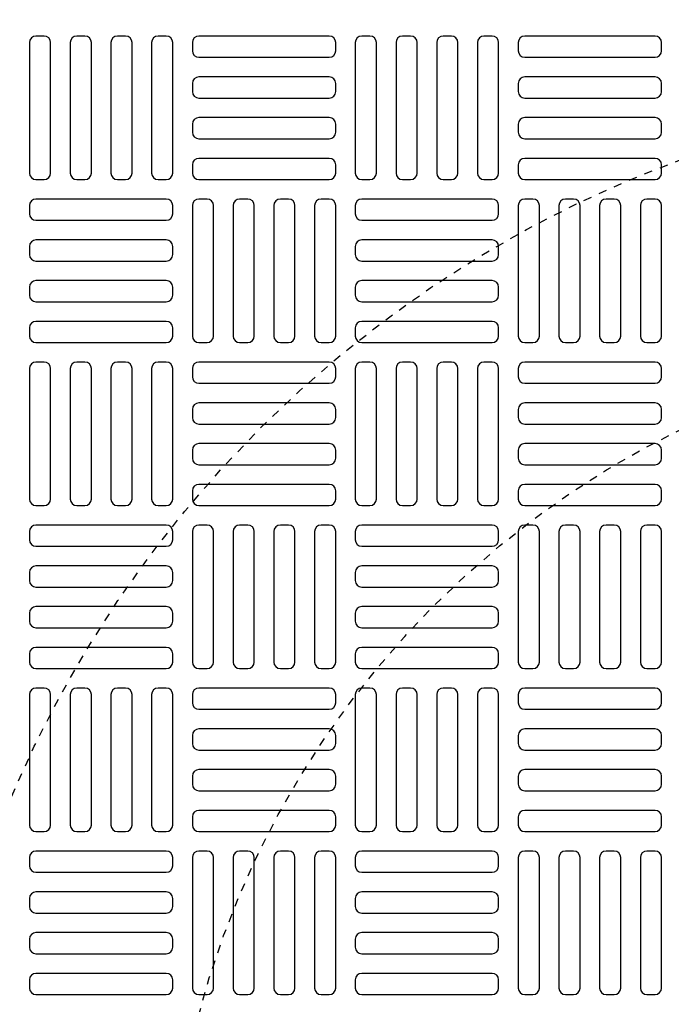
# Model space of a CAD drawing. Extents: x -169 to 6736, y -208 to 3022.
# Tile 467 of 656: x 1858 to 1866, y 1320 to 1332. Entities that reach past the tile are written whole.
import ezdxf

# ---------------------------------------------------------------- set-up
doc = ezdxf.new("R2010")
doc.units = 0
doc.header["$MEASUREMENT"] = 0
doc.header["$PDSIZE"] = 1
doc.linetypes.add('HIDDEN2', pattern=[0.28125, 0.1875, -0.09375])
doc.layers.get('DEFPOINTS').update_dxf_attribs({"linetype": 'CONTINUOUS'})
for name, color, linetype in [('DIM', 3, 'CONTINUOUS'), ('TANK-MANHOLE-COVER-40', 2, 'CONTINUOUS'), ('TANK-MANHOLE-COVER-HATCH-40', 252, 'CONTINUOUS')]:
    doc.layers.add(name, color=color, linetype=linetype)
doc.styles.add('SIMPLEX', font='simplex')
doc.dimstyles.new('DIM64', dxfattribs={"dimscale": 64, "dimtxt": 0.09375, "dimasz": 0.09375, "dimexe": 0.0625, "dimexo": 0.0625, "dimgap": 0.046875, "dimtad": 1, "dimdec": 4, "dimzin": 3, "dimdsep": 46, "dimlunit": 4, "dimtxsty": 'SIMPLEX', "dimcen": 0, "dimclrd": 256, "dimclre": 256, "dimclrt": 256, "dimadec": 0, "dimazin": 0, "dimtfac": 1, "dimtdec": 4, "dimtmove": 0, "dimatfit": 3, "dimfxl": 1, "dimfrac": 2, "dimtolj": 1, "dimtzin": 0, "dimarcsym": 0})

# ---------------------------------------------------------------- blocks, each defined once
blk = doc.blocks.new('*D33')
at = {"layer": 'DEFPOINTS', "color": 0, "transparency": 16777216}
for p in [(1800.266, 1380.018), (2061.773, 1380.018), (2061.773, 1254.018)]:
    blk.add_point(p, dxfattribs=at)
at = {"layer": 'DIM', "lineweight": -2, "transparency": 16777216}
for p, q in [((1804.266, 1380.018), (2065.773, 1380.018)), ((2061.773, 1260.018), (2061.773, 1374.018))]:
    blk.add_line(p, q, dxfattribs=at)
at = {"layer": 'DIM', "transparency": 16777216}
for points in [[(2060.773, 1374.018), (2062.773, 1374.018), (2061.773, 1380.018)], [(2060.773, 1260.018), (2062.773, 1260.018), (2061.773, 1254.018)]]:
    blk.add_solid(points, dxfattribs=at)
at = {"layer": 'DIM', "transparency": 16777216, "insert": (2055.201, 1317.018), "char_height": 6, "attachment_point": 5, "rotation": 90, "style": 'SIMPLEX'}
blk.add_mtext('\\A1;10\'-6"', dxfattribs=at)

msp = doc.modelspace()

# ---------------------------------------------------------------- linework, layer by layer
at = {"layer": 'DEFPOINTS', "color": 8, "linetype": 'HIDDEN2', "ltscale": 0.125}
msp.add_circle((1871.12278, 1317.01762), 14, dxfattribs=at)
msp.add_circle((1871.12278, 1317.01762), 14, dxfattribs=at)
at = {"layer": 'DEFPOINTS', "color": 8, "linetype": 'HIDDEN2', "ltscale": 0.5}
msp.add_circle((1871.12278, 1317.01762), 11, dxfattribs=at)
msp.add_circle((1871.12278, 1317.01762), 11, dxfattribs=at)
at = {"layer": 'TANK-MANHOLE-COVER-40', "color": 4, "linetype": 'Continuous'}
msp.add_circle((1871.12201, 1317.01762), 22.63902, dxfattribs=at)
at = {"layer": 'TANK-MANHOLE-COVER-40', "color": 1, "linetype": 'Continuous'}
msp.add_circle((1871.12201, 1317.01762), 22.44094, dxfattribs=at)
at = {"layer": 'TANK-MANHOLE-COVER-40', "color": 2, "linetype": 'Continuous'}
msp.add_circle((1871.12201, 1317.01762), 21.65354, dxfattribs=at)
at = {"layer": 'TANK-MANHOLE-COVER-HATCH-40', "linetype": 'Continuous', "flags": 128}
for points in [[(1858.62201, 1329.93101, 0.41421356), (1858.70075, 1330.00975), (1858.70075, 1331.58455, 0.41421356), (1858.62201, 1331.66329), (1858.52359, 1331.66329, 0.41421356), (1858.44485, 1331.58455), (1858.44485, 1330.00975, 0.41421356), (1858.52359, 1329.93101)], [(1859.11414, 1329.93101, 0.41421356), (1859.19288, 1330.00975), (1859.19288, 1331.58455, 0.41421356), (1859.11414, 1331.66329), (1859.01571, 1331.66329, 0.41421356), (1858.93697, 1331.58455), (1858.93697, 1330.00975, 0.41421356), (1859.01571, 1329.93101)], [(1859.60627, 1329.93101, 0.41421356), (1859.68501, 1330.00975), (1859.68501, 1331.58455, 0.41421356), (1859.60627, 1331.66329), (1859.50784, 1331.66329, 0.41421356), (1859.4291, 1331.58455), (1859.4291, 1330.00975, 0.41421356), (1859.50784, 1329.93101)], [(1860.09839, 1329.93101, 0.41421356), (1860.17713, 1330.00975), (1860.17713, 1331.58455, 0.41421356), (1860.09839, 1331.66329), (1859.99997, 1331.66329, 0.41421356), (1859.92123, 1331.58455), (1859.92123, 1330.00975, 0.41421356), (1859.99997, 1329.93101)], [(1860.41335, 1331.48613, 0.41421356), (1860.49209, 1331.40739), (1862.0669, 1331.40739, 0.41421356), (1862.14564, 1331.48613), (1862.14564, 1331.58455, 0.41421356), (1862.0669, 1331.66329), (1860.49209, 1331.66329, 0.41421356), (1860.41335, 1331.58455)], [(1862.55902, 1329.93101, 0.41421356), (1862.63776, 1330.00975), (1862.63776, 1331.58455, 0.41421356), (1862.55902, 1331.66329), (1862.4606, 1331.66329, 0.41421356), (1862.38186, 1331.58455), (1862.38186, 1330.00975, 0.41421356), (1862.4606, 1329.93101)], [(1863.05115, 1329.93101, 0.41421356), (1863.12989, 1330.00975), (1863.12989, 1331.58455, 0.41421356), (1863.05115, 1331.66329), (1862.95272, 1331.66329, 0.41421356), (1862.87398, 1331.58455), (1862.87398, 1330.00975, 0.41421356), (1862.95272, 1329.93101)], [(1863.54327, 1329.93101, 0.41421356), (1863.62201, 1330.00975), (1863.62201, 1331.58455, 0.41421356), (1863.54327, 1331.66329), (1863.44485, 1331.66329, 0.41421356), (1863.36611, 1331.58455), (1863.36611, 1330.00975, 0.41421356), (1863.44485, 1329.93101)], [(1864.0354, 1329.93101, 0.41421356), (1864.11414, 1330.00975), (1864.11414, 1331.58455, 0.41421356), (1864.0354, 1331.66329), (1863.93697, 1331.66329, 0.41421356), (1863.85823, 1331.58455), (1863.85823, 1330.00975, 0.41421356), (1863.93697, 1329.93101)], [(1864.35036, 1331.48613, 0.41421356), (1864.4291, 1331.40739), (1866.0039, 1331.40739, 0.41421356), (1866.08264, 1331.48613), (1866.08264, 1331.58455, 0.41421356), (1866.0039, 1331.66329), (1864.4291, 1331.66329, 0.41421356), (1864.35036, 1331.58455)], [(1860.41335, 1330.994, 0.41421356), (1860.49209, 1330.91526), (1862.0669, 1330.91526, 0.41421356), (1862.14564, 1330.994), (1862.14564, 1331.09243, 0.41421356), (1862.0669, 1331.17117), (1860.49209, 1331.17117, 0.41421356), (1860.41335, 1331.09243)], [(1864.35036, 1330.994, 0.41421356), (1864.4291, 1330.91526), (1866.0039, 1330.91526, 0.41421356), (1866.08264, 1330.994), (1866.08264, 1331.09243, 0.41421356), (1866.0039, 1331.17117), (1864.4291, 1331.17117, 0.41421356), (1864.35036, 1331.09243)], [(1860.41335, 1330.50188, 0.41421356), (1860.49209, 1330.42314), (1862.0669, 1330.42314, 0.41421356), (1862.14564, 1330.50188), (1862.14564, 1330.6003, 0.41421356), (1862.0669, 1330.67904), (1860.49209, 1330.67904, 0.41421356), (1860.41335, 1330.6003)], [(1864.35036, 1330.50188, 0.41421356), (1864.4291, 1330.42314), (1866.0039, 1330.42314, 0.41421356), (1866.08264, 1330.50188), (1866.08264, 1330.6003, 0.41421356), (1866.0039, 1330.67904), (1864.4291, 1330.67904, 0.41421356), (1864.35036, 1330.6003)], [(1860.41335, 1330.00975, 0.41421356), (1860.49209, 1329.93101), (1862.0669, 1329.93101, 0.41421356), (1862.14564, 1330.00975), (1862.14564, 1330.10818, 0.41421356), (1862.0669, 1330.18692), (1860.49209, 1330.18692, 0.41421356), (1860.41335, 1330.10818)], [(1864.35036, 1330.00975, 0.41421356), (1864.4291, 1329.93101), (1866.0039, 1329.93101, 0.41421356), (1866.08264, 1330.00975), (1866.08264, 1330.10818, 0.41421356), (1866.0039, 1330.18692), (1864.4291, 1330.18692, 0.41421356), (1864.35036, 1330.10818)], [(1860.17713, 1329.61605, 0.41421356), (1860.09839, 1329.69479), (1858.52359, 1329.69479, 0.41421356), (1858.44485, 1329.61605), (1858.44485, 1329.51762, 0.41421356), (1858.52359, 1329.43888), (1860.09839, 1329.43888, 0.41421356), (1860.17713, 1329.51762)], [(1860.59052, 1327.96251, 0.41421356), (1860.66926, 1328.04125), (1860.66926, 1329.61605, 0.41421356), (1860.59052, 1329.69479), (1860.49209, 1329.69479, 0.41421356), (1860.41335, 1329.61605), (1860.41335, 1328.04125, 0.41421356), (1860.49209, 1327.96251)], [(1861.08264, 1327.96251, 0.41421356), (1861.16138, 1328.04125), (1861.16138, 1329.61605, 0.41421356), (1861.08264, 1329.69479), (1860.98422, 1329.69479, 0.41421356), (1860.90548, 1329.61605), (1860.90548, 1328.04125, 0.41421356), (1860.98422, 1327.96251)], [(1861.57477, 1327.96251, 0.41421356), (1861.65351, 1328.04125), (1861.65351, 1329.61605, 0.41421356), (1861.57477, 1329.69479), (1861.47634, 1329.69479, 0.41421356), (1861.3976, 1329.61605), (1861.3976, 1328.04125, 0.41421356), (1861.47634, 1327.96251)], [(1862.0669, 1327.96251, 0.41421356), (1862.14564, 1328.04125), (1862.14564, 1329.61605, 0.41421356), (1862.0669, 1329.69479), (1861.96847, 1329.69479, 0.41421356), (1861.88973, 1329.61605), (1861.88973, 1328.04125, 0.41421356), (1861.96847, 1327.96251)], [(1864.11414, 1329.61605, 0.41421356), (1864.0354, 1329.69479), (1862.4606, 1329.69479, 0.41421356), (1862.38186, 1329.61605), (1862.38186, 1329.51762, 0.41421356), (1862.4606, 1329.43888), (1864.0354, 1329.43888, 0.41421356), (1864.11414, 1329.51762)], [(1864.52752, 1327.96251, 0.41421356), (1864.60627, 1328.04125), (1864.60627, 1329.61605, 0.41421356), (1864.52752, 1329.69479), (1864.4291, 1329.69479, 0.41421356), (1864.35036, 1329.61605), (1864.35036, 1328.04125, 0.41421356), (1864.4291, 1327.96251)], [(1865.01965, 1327.96251, 0.41421356), (1865.09839, 1328.04125), (1865.09839, 1329.61605, 0.41421356), (1865.01965, 1329.69479), (1864.92123, 1329.69479, 0.41421356), (1864.84249, 1329.61605), (1864.84249, 1328.04125, 0.41421356), (1864.92123, 1327.96251)], [(1865.51178, 1327.96251, 0.41421356), (1865.59052, 1328.04125), (1865.59052, 1329.61605, 0.41421356), (1865.51178, 1329.69479), (1865.41335, 1329.69479, 0.41421356), (1865.33461, 1329.61605), (1865.33461, 1328.04125, 0.41421356), (1865.41335, 1327.96251)], [(1866.0039, 1327.96251, 0.41421356), (1866.08264, 1328.04125), (1866.08264, 1329.61605, 0.41421356), (1866.0039, 1329.69479), (1865.90548, 1329.69479, 0.41421356), (1865.82674, 1329.61605), (1865.82674, 1328.04125, 0.41421356), (1865.90548, 1327.96251)], [(1860.17713, 1329.12392, 0.41421356), (1860.09839, 1329.20266), (1858.52359, 1329.20266, 0.41421356), (1858.44485, 1329.12392), (1858.44485, 1329.0255, 0.41421356), (1858.52359, 1328.94676), (1860.09839, 1328.94676, 0.41421356), (1860.17713, 1329.0255)], [(1864.11414, 1329.12392, 0.41421356), (1864.0354, 1329.20266), (1862.4606, 1329.20266, 0.41421356), (1862.38186, 1329.12392), (1862.38186, 1329.0255, 0.41421356), (1862.4606, 1328.94676), (1864.0354, 1328.94676, 0.41421356), (1864.11414, 1329.0255)], [(1860.17713, 1328.6318, 0.41421356), (1860.09839, 1328.71054), (1858.52359, 1328.71054, 0.41421356), (1858.44485, 1328.6318), (1858.44485, 1328.53337, 0.41421356), (1858.52359, 1328.45463), (1860.09839, 1328.45463, 0.41421356), (1860.17713, 1328.53337)], [(1864.11414, 1328.6318, 0.41421356), (1864.0354, 1328.71054), (1862.4606, 1328.71054, 0.41421356), (1862.38186, 1328.6318), (1862.38186, 1328.53337, 0.41421356), (1862.4606, 1328.45463), (1864.0354, 1328.45463, 0.41421356), (1864.11414, 1328.53337)], [(1860.17713, 1328.13967, 0.41421356), (1860.09839, 1328.21841), (1858.52359, 1328.21841, 0.41421356), (1858.44485, 1328.13967), (1858.44485, 1328.04125, 0.41421356), (1858.52359, 1327.96251), (1860.09839, 1327.96251, 0.41421356), (1860.17713, 1328.04125)], [(1864.11414, 1328.13967, 0.41421356), (1864.0354, 1328.21841), (1862.4606, 1328.21841, 0.41421356), (1862.38186, 1328.13967), (1862.38186, 1328.04125, 0.41421356), (1862.4606, 1327.96251), (1864.0354, 1327.96251, 0.41421356), (1864.11414, 1328.04125)], [(1858.62201, 1325.994, 0.41421356), (1858.70075, 1326.07274), (1858.70075, 1327.64755, 0.41421356), (1858.62201, 1327.72629), (1858.52359, 1327.72629, 0.41421356), (1858.44485, 1327.64755), (1858.44485, 1326.07274, 0.41421356), (1858.52359, 1325.994)], [(1859.11414, 1325.994, 0.41421356), (1859.19288, 1326.07274), (1859.19288, 1327.64755, 0.41421356), (1859.11414, 1327.72629), (1859.01571, 1327.72629, 0.41421356), (1858.93697, 1327.64755), (1858.93697, 1326.07274, 0.41421356), (1859.01571, 1325.994)], [(1859.60627, 1325.994, 0.41421356), (1859.68501, 1326.07274), (1859.68501, 1327.64755, 0.41421356), (1859.60627, 1327.72629), (1859.50784, 1327.72629, 0.41421356), (1859.4291, 1327.64755), (1859.4291, 1326.07274, 0.41421356), (1859.50784, 1325.994)], [(1860.09839, 1325.994, 0.41421356), (1860.17713, 1326.07274), (1860.17713, 1327.64755, 0.41421356), (1860.09839, 1327.72629), (1859.99997, 1327.72629, 0.41421356), (1859.92123, 1327.64755), (1859.92123, 1326.07274, 0.41421356), (1859.99997, 1325.994)], [(1860.41335, 1327.54912, 0.41421356), (1860.49209, 1327.47038), (1862.0669, 1327.47038, 0.41421356), (1862.14564, 1327.54912), (1862.14564, 1327.64755, 0.41421356), (1862.0669, 1327.72629), (1860.49209, 1327.72629, 0.41421356), (1860.41335, 1327.64755)], [(1862.55902, 1325.994, 0.41421356), (1862.63776, 1326.07274), (1862.63776, 1327.64755, 0.41421356), (1862.55902, 1327.72629), (1862.4606, 1327.72629, 0.41421356), (1862.38186, 1327.64755), (1862.38186, 1326.07274, 0.41421356), (1862.4606, 1325.994)], [(1863.05115, 1325.994, 0.41421356), (1863.12989, 1326.07274), (1863.12989, 1327.64755, 0.41421356), (1863.05115, 1327.72629), (1862.95272, 1327.72629, 0.41421356), (1862.87398, 1327.64755), (1862.87398, 1326.07274, 0.41421356), (1862.95272, 1325.994)], [(1863.54327, 1325.994, 0.41421356), (1863.62201, 1326.07274), (1863.62201, 1327.64755, 0.41421356), (1863.54327, 1327.72629), (1863.44485, 1327.72629, 0.41421356), (1863.36611, 1327.64755), (1863.36611, 1326.07274, 0.41421356), (1863.44485, 1325.994)], [(1864.0354, 1325.994, 0.41421356), (1864.11414, 1326.07274), (1864.11414, 1327.64755, 0.41421356), (1864.0354, 1327.72629), (1863.93697, 1327.72629, 0.41421356), (1863.85823, 1327.64755), (1863.85823, 1326.07274, 0.41421356), (1863.93697, 1325.994)], [(1864.35036, 1327.54912, 0.41421356), (1864.4291, 1327.47038), (1866.0039, 1327.47038, 0.41421356), (1866.08264, 1327.54912), (1866.08264, 1327.64755, 0.41421356), (1866.0039, 1327.72629), (1864.4291, 1327.72629, 0.41421356), (1864.35036, 1327.64755)], [(1860.41335, 1327.05699, 0.41421356), (1860.49209, 1326.97825), (1862.0669, 1326.97825, 0.41421356), (1862.14564, 1327.05699), (1862.14564, 1327.15542, 0.41421356), (1862.0669, 1327.23416), (1860.49209, 1327.23416, 0.41421356), (1860.41335, 1327.15542)], [(1864.35036, 1327.05699, 0.41421356), (1864.4291, 1326.97825), (1866.0039, 1326.97825, 0.41421356), (1866.08264, 1327.05699), (1866.08264, 1327.15542, 0.41421356), (1866.0039, 1327.23416), (1864.4291, 1327.23416, 0.41421356), (1864.35036, 1327.15542)], [(1860.41335, 1326.56487, 0.41421356), (1860.49209, 1326.48613), (1862.0669, 1326.48613, 0.41421356), (1862.14564, 1326.56487), (1862.14564, 1326.66329, 0.41421356), (1862.0669, 1326.74203), (1860.49209, 1326.74203, 0.41421356), (1860.41335, 1326.66329)], [(1864.35036, 1326.56487, 0.41421356), (1864.4291, 1326.48613), (1866.0039, 1326.48613, 0.41421356), (1866.08264, 1326.56487), (1866.08264, 1326.66329, 0.41421356), (1866.0039, 1326.74203), (1864.4291, 1326.74203, 0.41421356), (1864.35036, 1326.66329)], [(1860.41335, 1326.07274, 0.41421356), (1860.49209, 1325.994), (1862.0669, 1325.994, 0.41421356), (1862.14564, 1326.07274), (1862.14564, 1326.17117, 0.41421356), (1862.0669, 1326.24991), (1860.49209, 1326.24991, 0.41421356), (1860.41335, 1326.17117)], [(1864.35036, 1326.07274, 0.41421356), (1864.4291, 1325.994), (1866.0039, 1325.994, 0.41421356), (1866.08264, 1326.07274), (1866.08264, 1326.17117, 0.41421356), (1866.0039, 1326.24991), (1864.4291, 1326.24991, 0.41421356), (1864.35036, 1326.17117)], [(1860.17713, 1325.67904, 0.41421356), (1860.09839, 1325.75778), (1858.52359, 1325.75778, 0.41421356), (1858.44485, 1325.67904), (1858.44485, 1325.58062, 0.41421356), (1858.52359, 1325.50188), (1860.09839, 1325.50188, 0.41421356), (1860.17713, 1325.58062)], [(1860.59052, 1324.0255, 0.41421356), (1860.66926, 1324.10424), (1860.66926, 1325.67904, 0.41421356), (1860.59052, 1325.75778), (1860.49209, 1325.75778, 0.41421356), (1860.41335, 1325.67904), (1860.41335, 1324.10424, 0.41421356), (1860.49209, 1324.0255)], [(1861.08264, 1324.0255, 0.41421356), (1861.16138, 1324.10424), (1861.16138, 1325.67904, 0.41421356), (1861.08264, 1325.75778), (1860.98422, 1325.75778, 0.41421356), (1860.90548, 1325.67904), (1860.90548, 1324.10424, 0.41421356), (1860.98422, 1324.0255)], [(1861.57477, 1324.0255, 0.41421356), (1861.65351, 1324.10424), (1861.65351, 1325.67904, 0.41421356), (1861.57477, 1325.75778), (1861.47634, 1325.75778, 0.41421356), (1861.3976, 1325.67904), (1861.3976, 1324.10424, 0.41421356), (1861.47634, 1324.0255)], [(1862.0669, 1324.0255, 0.41421356), (1862.14564, 1324.10424), (1862.14564, 1325.67904, 0.41421356), (1862.0669, 1325.75778), (1861.96847, 1325.75778, 0.41421356), (1861.88973, 1325.67904), (1861.88973, 1324.10424, 0.41421356), (1861.96847, 1324.0255)], [(1864.11414, 1325.67904, 0.41421356), (1864.0354, 1325.75778), (1862.4606, 1325.75778, 0.41421356), (1862.38186, 1325.67904), (1862.38186, 1325.58062, 0.41421356), (1862.4606, 1325.50188), (1864.0354, 1325.50188, 0.41421356), (1864.11414, 1325.58062)], [(1864.52752, 1324.0255, 0.41421356), (1864.60627, 1324.10424), (1864.60627, 1325.67904, 0.41421356), (1864.52752, 1325.75778), (1864.4291, 1325.75778, 0.41421356), (1864.35036, 1325.67904), (1864.35036, 1324.10424, 0.41421356), (1864.4291, 1324.0255)], [(1865.01965, 1324.0255, 0.41421356), (1865.09839, 1324.10424), (1865.09839, 1325.67904, 0.41421356), (1865.01965, 1325.75778), (1864.92123, 1325.75778, 0.41421356), (1864.84249, 1325.67904), (1864.84249, 1324.10424, 0.41421356), (1864.92123, 1324.0255)], [(1865.51178, 1324.0255, 0.41421356), (1865.59052, 1324.10424), (1865.59052, 1325.67904, 0.41421356), (1865.51178, 1325.75778), (1865.41335, 1325.75778, 0.41421356), (1865.33461, 1325.67904), (1865.33461, 1324.10424, 0.41421356), (1865.41335, 1324.0255)], [(1866.0039, 1324.0255, 0.41421356), (1866.08264, 1324.10424), (1866.08264, 1325.67904, 0.41421356), (1866.0039, 1325.75778), (1865.90548, 1325.75778, 0.41421356), (1865.82674, 1325.67904), (1865.82674, 1324.10424, 0.41421356), (1865.90548, 1324.0255)], [(1860.17713, 1325.18692, 0.41421356), (1860.09839, 1325.26566), (1858.52359, 1325.26566, 0.41421356), (1858.44485, 1325.18692), (1858.44485, 1325.08849, 0.41421356), (1858.52359, 1325.00975), (1860.09839, 1325.00975, 0.41421356), (1860.17713, 1325.08849)], [(1864.11414, 1325.18692, 0.41421356), (1864.0354, 1325.26566), (1862.4606, 1325.26566, 0.41421356), (1862.38186, 1325.18692), (1862.38186, 1325.08849, 0.41421356), (1862.4606, 1325.00975), (1864.0354, 1325.00975, 0.41421356), (1864.11414, 1325.08849)], [(1860.17713, 1324.69479, 0.41421356), (1860.09839, 1324.77353), (1858.52359, 1324.77353, 0.41421356), (1858.44485, 1324.69479), (1858.44485, 1324.59636, 0.41421356), (1858.52359, 1324.51762), (1860.09839, 1324.51762, 0.41421356), (1860.17713, 1324.59636)], [(1864.11414, 1324.69479, 0.41421356), (1864.0354, 1324.77353), (1862.4606, 1324.77353, 0.41421356), (1862.38186, 1324.69479), (1862.38186, 1324.59636, 0.41421356), (1862.4606, 1324.51762), (1864.0354, 1324.51762, 0.41421356), (1864.11414, 1324.59636)], [(1860.17713, 1324.20266, 0.41421356), (1860.09839, 1324.2814), (1858.52359, 1324.2814, 0.41421356), (1858.44485, 1324.20266), (1858.44485, 1324.10424, 0.41421356), (1858.52359, 1324.0255), (1860.09839, 1324.0255, 0.41421356), (1860.17713, 1324.10424)], [(1864.11414, 1324.20266, 0.41421356), (1864.0354, 1324.2814), (1862.4606, 1324.2814, 0.41421356), (1862.38186, 1324.20266), (1862.38186, 1324.10424, 0.41421356), (1862.4606, 1324.0255), (1864.0354, 1324.0255, 0.41421356), (1864.11414, 1324.10424)], [(1858.62201, 1322.05699, 0.41421356), (1858.70075, 1322.13573), (1858.70075, 1323.71054, 0.41421356), (1858.62201, 1323.78928), (1858.52359, 1323.78928, 0.41421356), (1858.44485, 1323.71054), (1858.44485, 1322.13573, 0.41421356), (1858.52359, 1322.05699)], [(1859.11414, 1322.05699, 0.41421356), (1859.19288, 1322.13573), (1859.19288, 1323.71054, 0.41421356), (1859.11414, 1323.78928), (1859.01571, 1323.78928, 0.41421356), (1858.93697, 1323.71054), (1858.93697, 1322.13573, 0.41421356), (1859.01571, 1322.05699)], [(1859.60627, 1322.05699, 0.41421356), (1859.68501, 1322.13573), (1859.68501, 1323.71054, 0.41421356), (1859.60627, 1323.78928), (1859.50784, 1323.78928, 0.41421356), (1859.4291, 1323.71054), (1859.4291, 1322.13573, 0.41421356), (1859.50784, 1322.05699)], [(1860.09839, 1322.05699, 0.41421356), (1860.17713, 1322.13573), (1860.17713, 1323.71054, 0.41421356), (1860.09839, 1323.78928), (1859.99997, 1323.78928, 0.41421356), (1859.92123, 1323.71054), (1859.92123, 1322.13573, 0.41421356), (1859.99997, 1322.05699)], [(1860.41335, 1323.61211, 0.41421356), (1860.49209, 1323.53337), (1862.0669, 1323.53337, 0.41421356), (1862.14564, 1323.61211), (1862.14564, 1323.71054, 0.41421356), (1862.0669, 1323.78928), (1860.49209, 1323.78928, 0.41421356), (1860.41335, 1323.71054)], [(1862.55902, 1322.05699, 0.41421356), (1862.63776, 1322.13573), (1862.63776, 1323.71054, 0.41421356), (1862.55902, 1323.78928), (1862.4606, 1323.78928, 0.41421356), (1862.38186, 1323.71054), (1862.38186, 1322.13573, 0.41421356), (1862.4606, 1322.05699)], [(1863.05115, 1322.05699, 0.41421356), (1863.12989, 1322.13573), (1863.12989, 1323.71054, 0.41421356), (1863.05115, 1323.78928), (1862.95272, 1323.78928, 0.41421356), (1862.87398, 1323.71054), (1862.87398, 1322.13573, 0.41421356), (1862.95272, 1322.05699)], [(1863.54327, 1322.05699, 0.41421356), (1863.62201, 1322.13573), (1863.62201, 1323.71054, 0.41421356), (1863.54327, 1323.78928), (1863.44485, 1323.78928, 0.41421356), (1863.36611, 1323.71054), (1863.36611, 1322.13573, 0.41421356), (1863.44485, 1322.05699)], [(1864.0354, 1322.05699, 0.41421356), (1864.11414, 1322.13573), (1864.11414, 1323.71054, 0.41421356), (1864.0354, 1323.78928), (1863.93697, 1323.78928, 0.41421356), (1863.85823, 1323.71054), (1863.85823, 1322.13573, 0.41421356), (1863.93697, 1322.05699)], [(1864.35036, 1323.61211, 0.41421356), (1864.4291, 1323.53337), (1866.0039, 1323.53337, 0.41421356), (1866.08264, 1323.61211), (1866.08264, 1323.71054, 0.41421356), (1866.0039, 1323.78928), (1864.4291, 1323.78928, 0.41421356), (1864.35036, 1323.71054)], [(1860.41335, 1323.11999, 0.41421356), (1860.49209, 1323.04125), (1862.0669, 1323.04125, 0.41421356), (1862.14564, 1323.11999), (1862.14564, 1323.21841, 0.41421356), (1862.0669, 1323.29715), (1860.49209, 1323.29715, 0.41421356), (1860.41335, 1323.21841)], [(1864.35036, 1323.11999, 0.41421356), (1864.4291, 1323.04125), (1866.0039, 1323.04125, 0.41421356), (1866.08264, 1323.11999), (1866.08264, 1323.21841, 0.41421356), (1866.0039, 1323.29715), (1864.4291, 1323.29715, 0.41421356), (1864.35036, 1323.21841)], [(1860.41335, 1322.62786, 0.41421356), (1860.49209, 1322.54912), (1862.0669, 1322.54912, 0.41421356), (1862.14564, 1322.62786), (1862.14564, 1322.72629, 0.41421356), (1862.0669, 1322.80503), (1860.49209, 1322.80503, 0.41421356), (1860.41335, 1322.72629)], [(1864.35036, 1322.62786, 0.41421356), (1864.4291, 1322.54912), (1866.0039, 1322.54912, 0.41421356), (1866.08264, 1322.62786), (1866.08264, 1322.72629, 0.41421356), (1866.0039, 1322.80503), (1864.4291, 1322.80503, 0.41421356), (1864.35036, 1322.72629)], [(1860.41335, 1322.13573, 0.41421356), (1860.49209, 1322.05699), (1862.0669, 1322.05699, 0.41421356), (1862.14564, 1322.13573), (1862.14564, 1322.23416, 0.41421356), (1862.0669, 1322.3129), (1860.49209, 1322.3129, 0.41421356), (1860.41335, 1322.23416)], [(1864.35036, 1322.13573, 0.41421356), (1864.4291, 1322.05699), (1866.0039, 1322.05699, 0.41421356), (1866.08264, 1322.13573), (1866.08264, 1322.23416, 0.41421356), (1866.0039, 1322.3129), (1864.4291, 1322.3129, 0.41421356), (1864.35036, 1322.23416)], [(1860.17713, 1321.74203, 0.41421356), (1860.09839, 1321.82077), (1858.52359, 1321.82077, 0.41421356), (1858.44485, 1321.74203), (1858.44485, 1321.64361, 0.41421356), (1858.52359, 1321.56487), (1860.09839, 1321.56487, 0.41421356), (1860.17713, 1321.64361)], [(1860.59052, 1320.08849, 0.41421356), (1860.66926, 1320.16723), (1860.66926, 1321.74203, 0.41421356), (1860.59052, 1321.82077), (1860.49209, 1321.82077, 0.41421356), (1860.41335, 1321.74203), (1860.41335, 1320.16723, 0.41421356), (1860.49209, 1320.08849)], [(1861.08264, 1320.08849, 0.41421356), (1861.16138, 1320.16723), (1861.16138, 1321.74203, 0.41421356), (1861.08264, 1321.82077), (1860.98422, 1321.82077, 0.41421356), (1860.90548, 1321.74203), (1860.90548, 1320.16723, 0.41421356), (1860.98422, 1320.08849)], [(1861.57477, 1320.08849, 0.41421356), (1861.65351, 1320.16723), (1861.65351, 1321.74203, 0.41421356), (1861.57477, 1321.82077), (1861.47634, 1321.82077, 0.41421356), (1861.3976, 1321.74203), (1861.3976, 1320.16723, 0.41421356), (1861.47634, 1320.08849)], [(1862.0669, 1320.08849, 0.41421356), (1862.14564, 1320.16723), (1862.14564, 1321.74203, 0.41421356), (1862.0669, 1321.82077), (1861.96847, 1321.82077, 0.41421356), (1861.88973, 1321.74203), (1861.88973, 1320.16723, 0.41421356), (1861.96847, 1320.08849)], [(1864.11414, 1321.74203, 0.41421356), (1864.0354, 1321.82077), (1862.4606, 1321.82077, 0.41421356), (1862.38186, 1321.74203), (1862.38186, 1321.64361, 0.41421356), (1862.4606, 1321.56487), (1864.0354, 1321.56487, 0.41421356), (1864.11414, 1321.64361)], [(1864.52752, 1320.08849, 0.41421356), (1864.60627, 1320.16723), (1864.60627, 1321.74203, 0.41421356), (1864.52752, 1321.82077), (1864.4291, 1321.82077, 0.41421356), (1864.35036, 1321.74203), (1864.35036, 1320.16723, 0.41421356), (1864.4291, 1320.08849)], [(1865.01965, 1320.08849, 0.41421356), (1865.09839, 1320.16723), (1865.09839, 1321.74203, 0.41421356), (1865.01965, 1321.82077), (1864.92123, 1321.82077, 0.41421356), (1864.84249, 1321.74203), (1864.84249, 1320.16723, 0.41421356), (1864.92123, 1320.08849)], [(1865.51178, 1320.08849, 0.41421356), (1865.59052, 1320.16723), (1865.59052, 1321.74203, 0.41421356), (1865.51178, 1321.82077), (1865.41335, 1321.82077, 0.41421356), (1865.33461, 1321.74203), (1865.33461, 1320.16723, 0.41421356), (1865.41335, 1320.08849)], [(1866.0039, 1320.08849, 0.41421356), (1866.08264, 1320.16723), (1866.08264, 1321.74203, 0.41421356), (1866.0039, 1321.82077), (1865.90548, 1321.82077, 0.41421356), (1865.82674, 1321.74203), (1865.82674, 1320.16723, 0.41421356), (1865.90548, 1320.08849)], [(1860.17713, 1321.24991, 0.41421356), (1860.09839, 1321.32865), (1858.52359, 1321.32865, 0.41421356), (1858.44485, 1321.24991), (1858.44485, 1321.15148, 0.41421356), (1858.52359, 1321.07274), (1860.09839, 1321.07274, 0.41421356), (1860.17713, 1321.15148)], [(1864.11414, 1321.24991, 0.41421356), (1864.0354, 1321.32865), (1862.4606, 1321.32865, 0.41421356), (1862.38186, 1321.24991), (1862.38186, 1321.15148, 0.41421356), (1862.4606, 1321.07274), (1864.0354, 1321.07274, 0.41421356), (1864.11414, 1321.15148)], [(1860.17713, 1320.75778, 0.41421356), (1860.09839, 1320.83652), (1858.52359, 1320.83652, 0.41421356), (1858.44485, 1320.75778), (1858.44485, 1320.65936, 0.41421356), (1858.52359, 1320.58062), (1860.09839, 1320.58062, 0.41421356), (1860.17713, 1320.65936)], [(1864.11414, 1320.75778, 0.41421356), (1864.0354, 1320.83652), (1862.4606, 1320.83652, 0.41421356), (1862.38186, 1320.75778), (1862.38186, 1320.65936, 0.41421356), (1862.4606, 1320.58062), (1864.0354, 1320.58062, 0.41421356), (1864.11414, 1320.65936)], [(1860.17713, 1320.26566, 0.41421356), (1860.09839, 1320.3444), (1858.52359, 1320.3444, 0.41421356), (1858.44485, 1320.26566), (1858.44485, 1320.16723, 0.41421356), (1858.52359, 1320.08849), (1860.09839, 1320.08849, 0.41421356), (1860.17713, 1320.16723)], [(1864.11414, 1320.26566, 0.41421356), (1864.0354, 1320.3444), (1862.4606, 1320.3444, 0.41421356), (1862.38186, 1320.26566), (1862.38186, 1320.16723, 0.41421356), (1862.4606, 1320.08849), (1864.0354, 1320.08849, 0.41421356), (1864.11414, 1320.16723)]]:
    msp.add_lwpolyline(points, format="xyb", close=True, dxfattribs=at)

# ---------------------------------------------------------------- dimensions: what is measured, and where the dimension line sits
at = {"layer": 'DIM'}
dim = msp.add_linear_dim(base=(2061.77254, 1380.01839), p1=(2061.77254, 1254.01839), p2=(1800.26617, 1380.01839), angle=90, dimstyle='DIM64', dxfattribs=at)
dim.commit()
dim.dimension.update_dxf_attribs({"geometry": '*D33', "text_midpoint": (2055.20111, 1317.01839)})

doc.saveas('drawing.dxf')
